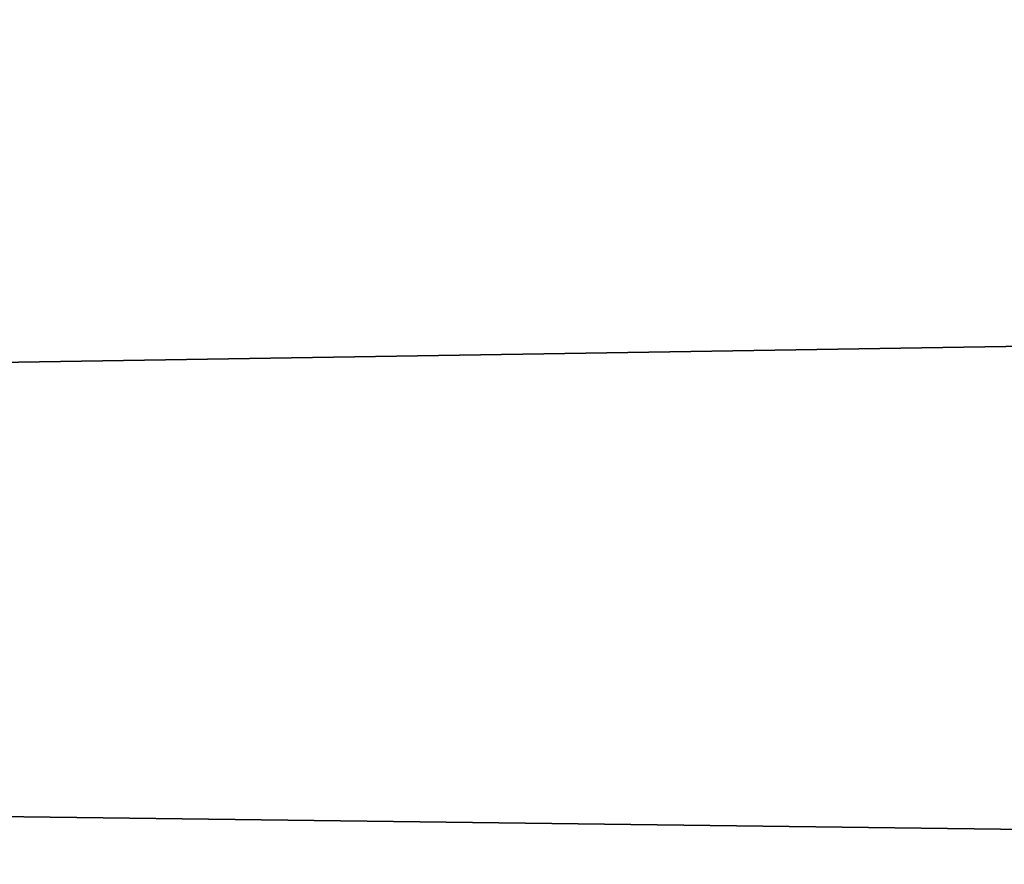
# Model space of a CAD drawing. Header units: millimetres. Extents: x -522 to 188, y -54 to 63.
# Tile 594 of 656: x -3.80771 to -3.80547, y -36.79808 to -36.79617. Entities that reach past the tile are written whole.
import ezdxf

# ---------------------------------------------------------------- set-up
doc = ezdxf.new("R2010")
doc.units = ezdxf.units.MM
doc.header["$LTSCALE"] = 65.185185
for name, color, linetype in [('1', 7, 'CONTINUOUS'), ('2', 7, 'CONTINUOUS'), ('8', 7, 'CONTINUOUS'), ('9', 7, 'CONTINUOUS')]:
    doc.layers.add(name, color=color, linetype=linetype)

msp = doc.modelspace()

# ---------------------------------------------------------------- linework, layer by layer
at = {"layer": '1', "color": 7, "linetype": 'CONTINUOUS'}
for points in [[(-4.178775, -36.8, -12.3100676), (-3.3646476, 23, -12.5570357), (-3.3647088, -36.8, -12.5570172), (-4.178775, -36.8, -12.3100676)], [(-4.178713, 23, -12.3100917), (-3.3646476, 23, -12.5570357), (-4.178775, -36.8, -12.3100676), (-4.178713, 23, -12.3100917)]]:
    msp.add_3dface(points, dxfattribs=at)
at = {"layer": '2', "color": 7, "linetype": 'CONTINUOUS'}
for points in [[(-3.3647088, -36.8, 12.5570172), (-4.178713, 23, 12.3100917), (-4.178775, -36.8, 12.3100676), (-3.3647088, -36.8, 12.5570172)], [(-3.3646476, 23, 12.5570357), (-4.178713, 23, 12.3100917), (-3.3647088, -36.8, 12.5570172), (-3.3646476, 23, 12.5570357)]]:
    msp.add_3dface(points, dxfattribs=at)
at = {"layer": '8', "color": 3, "linetype": 'CONTINUOUS'}
for points in [[(-3.5424354, -36.7927089, -10.4356782), (-3.998883, -36.8, -10.1399671), (-4.2173768, -36.7927089, -10.1816483), (-3.5424354, -36.7927089, -10.4356782)], [(-3.6503799, -36.8, -10.2705676), (-3.998883, -36.8, -10.1399671), (-3.5424354, -36.7927089, -10.4356782), (-3.6503799, -36.8, -10.2705676)]]:
    msp.add_3dface(points, dxfattribs=at)
at = {"layer": '9', "color": 3, "linetype": 'CONTINUOUS'}
for points in [[(-3.9988822, -36.8, 10.1399675), (-3.650379, -36.8, 10.2705679), (-4.2173768, -36.7927089, 10.1816483), (-3.9988822, -36.8, 10.1399675)], [(-4.2173768, -36.7927089, 10.1816483), (-3.650379, -36.8, 10.2705679), (-3.5424354, -36.7927089, 10.4356782), (-4.2173768, -36.7927089, 10.1816483)]]:
    msp.add_3dface(points, dxfattribs=at)

doc.saveas('drawing.dxf')
